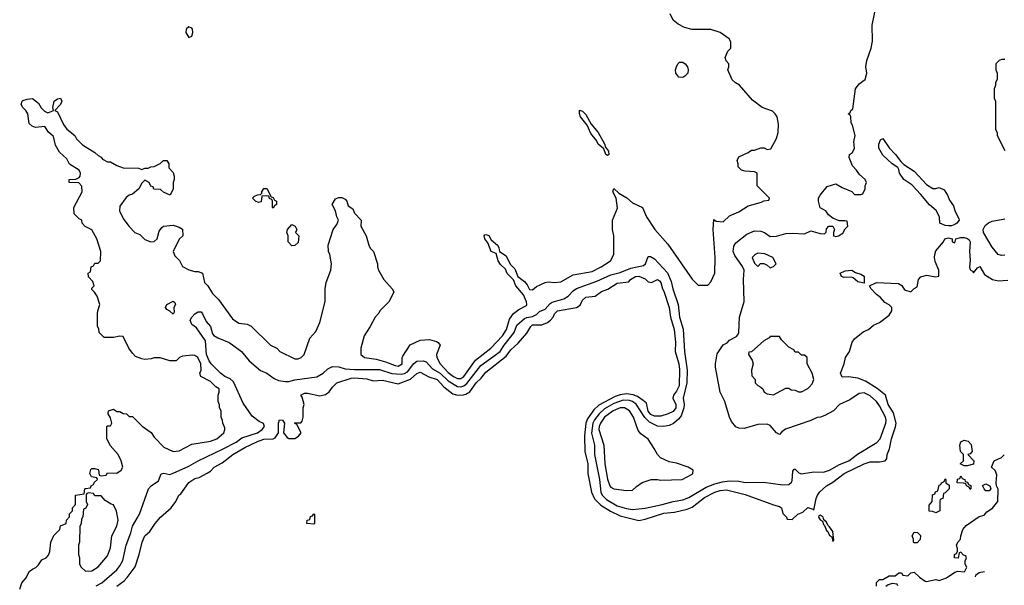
# Model space of a CAD drawing. Header units: inches. Extents: x 2380053 to 2584298, y 380219 to 546618.
# Tile 428 of 656: x 2490409 to 2496707, y 434014 to 437632. Entities that reach past the tile are written whole.
import ezdxf

# ---------------------------------------------------------------- set-up
doc = ezdxf.new("R2010")
doc.units = ezdxf.units.IN
doc.header["$MEASUREMENT"] = 0
doc.layers.add('C4493', color=7, linetype='Continuous')

msp = doc.modelspace()

# ---------------------------------------------------------------- linework, layer by layer
at = {"layer": 'C4493', "color": 2}
for points, elevation in [([(2490899, 434010), (2490935.1, 434030), (2491030, 434114), (2491050, 434138.8), (2491067.9, 434172.1), (2491089.7, 434270.3), (2491119.5, 434350), (2491130, 434391.3), (2491174.5, 434470), (2491232, 434630), (2491249.2, 434650), (2491296.9, 434683.1), (2491314, 434726), (2491330, 434730.8), (2491370, 434722.8), (2491390, 434730.7), (2491490, 434775.8), (2491550, 434810.4), (2491710, 434886.7), (2491792.7, 434930), (2491830, 434956.4), (2491929.2, 434990), (2491960.9, 435010), (2491976, 435030), (2491969.3, 435049.3), (2491941.3, 435061.3), (2491896.8, 435096.8), (2491839.3, 435179.3), (2491775.9, 435315.9), (2491755.3, 435335.3), (2491720.7, 435350), (2491693, 435370), (2491634.7, 435430), (2491621.1, 435450), (2491604, 435490), (2491597.5, 435577.5), (2491540.2, 435660.2), (2491510, 435682), (2491499, 435710), (2491509.2, 435730), (2491530, 435750.7), (2491550, 435762.8), (2491570, 435762.8), (2491579.1, 435750), (2491601.1, 435701.1), (2491630.4, 435670), (2491642, 435622), (2491651.8, 435611.8), (2491676.1, 435596.1), (2491750, 435566), (2491770, 435552.7), (2491828, 435510), (2491877.6, 435450), (2491950, 435388.5), (2491990.3, 435370.3), (2492035.8, 435335.8), (2492064.6, 435324.6), (2492110, 435316.5), (2492130, 435317.6), (2492170, 435329), (2492310, 435346.7), (2492349.5, 435370), (2492380.4, 435399.6), (2492410, 435413.4), (2492450, 435410.5), (2492490, 435398.7), (2492550, 435393.8), (2492710, 435394.3), (2492790, 435369), (2492850, 435364.4), (2492870, 435369.1), (2492890, 435380.3), (2492930, 435432.7), (2492950, 435446.7), (2492990, 435450.4), (2493010, 435443.8), (2493050, 435399.3), (2493098.7, 435370), (2493150, 435320.9), (2493210, 435284.6), (2493230, 435283.1), (2493250, 435288.9), (2493270, 435305.7), (2493359.3, 435420.7), (2493482.4, 435510), (2493509.1, 435550.9), (2493571.6, 435630), (2493590, 435677.3), (2493638.8, 435721.2), (2493652.1, 435727.9), (2493690, 435734.3), (2493714.5, 435745.5), (2493734.2, 435765.8), (2493770, 435779.3), (2493802.6, 435817.4), (2493814.6, 435825.4), (2493890, 435845.3), (2493917.3, 435862.7), (2493950, 435898), (2493970, 435912.4), (2494100.7, 435959.3), (2494190, 435998.9), (2494250, 436014), (2494318.5, 436041.5), (2494399.6, 436060.4), (2494412.3, 436070), (2494430, 436118), (2494444, 436116), (2494470, 436102), (2494552.9, 436012.9), (2494576.9, 435956.9), (2494587.2, 435910), (2494620.4, 435810), (2494630.7, 435730), (2494652.2, 435652.2), (2494662, 435510), (2494678, 435390), (2494676.5, 435310), (2494652.7, 435210), (2494659.3, 435170), (2494658, 435150), (2494641.1, 435098.9), (2494623.4, 435076.6), (2494590.7, 435049.3), (2494563.5, 435036.5), (2494530, 435029.3), (2494490, 435032.3), (2494438, 435058), (2494408, 435088), (2494352.5, 435172.5), (2494330, 435189.7), (2494310, 435195.9), (2494270, 435197.3), (2494210, 435175.9), (2494150, 435142.4), (2494115.3, 435110), (2494086.6, 435073.4), (2494074.7, 435050), (2494066, 434986), (2494086.7, 434910), (2494086.7, 434850), (2494118.5, 434690), (2494127.4, 434610), (2494134.9, 434590), (2494162.2, 434562.2), (2494230, 434522.6), (2494290, 434505.3), (2494330, 434499.3), (2494410, 434507.7), (2494518, 434530), (2494590, 434550.7), (2494650, 434560.7), (2494690, 434576.3), (2494799.3, 434640.7), (2494856.4, 434663.6), (2494904.4, 434675.6), (2494950, 434681.6), (2495010, 434679.1), (2495050, 434670.7), (2495166.3, 434673.7), (2495290, 434656.3), (2495330, 434658.8), (2495346.8, 434673.2), (2495350, 434682), (2495355.3, 434744.7), (2495364, 434756), (2495370, 434756), (2495393.3, 434733.3), (2495410, 434726.7), (2495490, 434740.4), (2495550, 434738.4), (2495589.7, 434750.3), (2495654.2, 434785.8), (2495713.2, 434810), (2495768, 434852), (2495892.7, 434927.3), (2495914, 434950), (2495949.6, 435050), (2495951.6, 435070), (2495947, 435090), (2495910, 435161.2), (2495890, 435189.3), (2495850, 435225.2), (2495810, 435245.2), (2495779.8, 435240.2), (2495719.8, 435200.2), (2495654, 435170), (2495614, 435130), (2495559.6, 435100.4), (2495531.6, 435088.4), (2495510, 435088), (2495470, 435068), (2495308, 435012), (2495284, 434996), (2495270, 434978), (2495250, 434988.7), (2495210, 435035.3), (2495190, 435044), (2495130, 435042), (2495043.6, 435016.4), (2495010, 435018), (2494990, 435028), (2494962, 435062), (2494949, 435090), (2494919, 435190), (2494889.4, 435249.4), (2494859, 435410), (2494859, 435430), (2494870, 435494), (2494910, 435552), (2494934.6, 435565.4), (2494950, 435582), (2494994, 435606), (2495003.1, 435616.9), (2495008.7, 435630), (2495014, 435730), (2495042.7, 435830), (2495039.3, 435970), (2495044, 436030), (2495033.6, 436053.6), (2494984.1, 436124.1), (2494974, 436150), (2494976.5, 436183.5), (2494990, 436204.7), (2495060.2, 436259.8), (2495110, 436282), (2495150, 436278), (2495174, 436270), (2495210, 436244.7), (2495250, 436246.8), (2495310, 436264), (2495350, 436267.3), (2495430, 436262), (2495470, 436282), (2495530, 436264.7), (2495558, 436262), (2495567.3, 436272.7), (2495570, 436294), (2495586, 436310), (2495610, 436312), (2495622, 436290), (2495614, 436270), (2495614, 436250), (2495630, 436244.7), (2495646, 436250), (2495674.6, 436265.4), (2495690, 436294), (2495706, 436310), (2495702, 436342), (2495690, 436346), (2495650, 436346), (2495610, 436362), (2495583.1, 436383.1), (2495566, 436410), (2495530, 436428), (2495519, 436470), (2495519, 436490), (2495528.7, 436510), (2495574.6, 436565.4), (2495630, 436582), (2495670, 436558), (2495732.7, 436532.7), (2495750, 436514), (2495790, 436514), (2495802, 436518), (2495818, 436550), (2495818, 436570), (2495826, 436590), (2495818, 436610), (2495781.2, 436641.2), (2495762, 436670), (2495736.5, 436696.5), (2495715.3, 436750), (2495718, 436770), (2495737.2, 436782.8), (2495748.7, 436810), (2495744, 436850), (2495754, 436890), (2495736.4, 436956.4), (2495727.3, 436972.7), (2495726, 437010), (2495722, 437022), (2495708, 437030), (2495722, 437038), (2495726, 437050), (2495738, 437062), (2495755.1, 437190), (2495779, 437221), (2495818, 437250), (2495828.7, 437290), (2495822, 437330), (2495828.7, 437370), (2495855.3, 437450), (2495864.7, 437495.3), (2495863.2, 437596.8), (2495889, 437730)], 38), ([(2490409, 433990), (2490422, 434030), (2490450, 434062), (2490470, 434102), (2490490, 434118), (2490512.7, 434127.3), (2490530, 434144.7), (2490550, 434176), (2490578, 434190), (2490593.6, 434206.4), (2490602, 434230), (2490608, 434290), (2490628.4, 434331.6), (2490666, 434370), (2490670, 434394), (2490706, 434410), (2490708.7, 434431.3), (2490727.3, 434452.7), (2490728.4, 434471.6), (2490746, 434490), (2490746, 434510), (2490766, 434530), (2490766, 434590), (2490822, 434598), (2490826, 434630), (2490830, 434634), (2490862, 434638), (2490866, 434650), (2490882, 434658), (2490887.3, 434672.7), (2490906, 434690), (2490902, 434702), (2490868.4, 434708.4), (2490858, 434730), (2490864.7, 434755.3), (2490870, 434762), (2490890, 434762), (2490910, 434754), (2490914, 434750), (2490918, 434718), (2490930, 434714), (2490962, 434718), (2490970, 434734), (2491030, 434732), (2491058, 434750), (2491068, 434770), (2491058, 434810), (2491038, 434850), (2490987.3, 434907.3), (2490967.3, 434952.7), (2490966, 435030), (2490970, 435034), (2490990, 435034), (2490998, 435050), (2490990, 435086), (2490975.3, 435110), (2490978, 435130), (2491010, 435141), (2491030, 435126), (2491050, 435124.7), (2491070, 435112), (2491091.6, 435111.6), (2491110, 435094), (2491130, 435094), (2491191.6, 435031.6), (2491250.7, 434990.7), (2491270, 434962), (2491330, 434898), (2491390, 434870.8), (2491430, 434874.8), (2491510, 434916), (2491630, 434936), (2491670, 434951.3), (2491715.3, 434990), (2491722, 435010), (2491720.4, 435020.4), (2491708, 435050), (2491707.3, 435067.3), (2491698, 435090), (2491698, 435130), (2491688, 435150), (2491687.3, 435167.3), (2491678, 435190), (2491678, 435230), (2491686, 435250), (2491686, 435270), (2491663.1, 435283.1), (2491630, 435318), (2491568, 435350), (2491562, 435370), (2491569.2, 435390.8), (2491567, 435430), (2491549.2, 435470), (2491530, 435483.7), (2491514.4, 435485.6), (2491450, 435479), (2491432, 435470), (2491410, 435448.7), (2491370, 435448.7), (2491308.4, 435468.4), (2491270, 435468.7), (2491250, 435462), (2491210, 435458), (2491190, 435462), (2491150, 435478), (2491130, 435498), (2491108, 435530), (2491070, 435606), (2491050, 435608), (2491010, 435598), (2490950, 435598), (2490918, 435630), (2490914.6, 435654.6), (2490906, 435670), (2490906, 435750), (2490908, 435770), (2490922, 435810), (2490904, 435864), (2490888.4, 435888.4), (2490870, 435906), (2490870, 435914), (2490886, 435930), (2490876.4, 435956.4), (2490850, 435986), (2490846, 436010), (2490862, 436018), (2490866, 436050), (2490882, 436058), (2490890, 436074), (2490910, 436074), (2490926, 436090), (2490928, 436150), (2490902, 436230), (2490870, 436288), (2490828.9, 436308.9), (2490808, 436330), (2490806, 436350), (2490790, 436358), (2490758, 436390), (2490755.3, 436430), (2490808, 436530), (2490807.3, 436567.3), (2490787.3, 436587.3), (2490726, 436590), (2490726, 436610), (2490768.4, 436611.6), (2490790, 436622), (2490795.3, 436630), (2490797.2, 436650), (2490789, 436670), (2490726.6, 436706.6), (2490710, 436742), (2490664.7, 436784.7), (2490639, 436830), (2490625.2, 436885.2), (2490593.2, 436913.2), (2490570, 436948), (2490510, 436941.2), (2490488, 436950), (2490470, 436968), (2490461.2, 437030), (2490449.2, 437050), (2490429.6, 437069.6), (2490419.3, 437090), (2490424, 437110), (2490430, 437114.8), (2490456, 437124), (2490490, 437126.8), (2490530, 437098), (2490547.3, 437067.3), (2490567.1, 437047.1), (2490590, 437036), (2490626, 437050), (2490622, 437070), (2490630, 437111.3), (2490650, 437126), (2490670.7, 437130.7), (2490678.8, 437110), (2490670.8, 437090), (2490634, 437050), (2490650, 437042), (2490690, 436962), (2490710, 436932), (2490762, 436890), (2490772, 436870), (2490810, 436832), (2490890, 436782), (2490910, 436762), (2490930, 436752), (2490939.6, 436739.6), (2490970, 436722), (2490990, 436722), (2491030, 436698), (2491070, 436684.7), (2491170, 436682), (2491190, 436674), (2491210, 436682), (2491230, 436682), (2491248.9, 436691.1), (2491270, 436692), (2491308.4, 436711.6), (2491328.7, 436731.3), (2491350, 436732), (2491362, 436710), (2491363.6, 436683.6), (2491390, 436654), (2491398, 436630), (2491398, 436610), (2491391.3, 436590), (2491391.3, 436550), (2491371.1, 436508.9), (2491328.4, 436528.4), (2491310, 436546), (2491267.3, 436547.3), (2491262, 436562), (2491247.3, 436567.3), (2491238, 436590), (2491210, 436606), (2491190, 436586), (2491171.1, 436548.9), (2491130, 436515.3), (2491110, 436509), (2491090, 436495.3), (2491050, 436438), (2491047.7, 436410), (2491070, 436361), (2491107.3, 436310), (2491144.7, 436270), (2491177.3, 436257.3), (2491210, 436226), (2491248.4, 436211.6), (2491270, 436212), (2491288, 436230), (2491302, 436278), (2491318, 436302), (2491329.3, 436310.7), (2491390, 436318), (2491430, 436304.7), (2491450, 436292), (2491452, 436250), (2491430, 436228), (2491391.3, 436150), (2491402, 436122), (2491430.9, 436090.9), (2491450, 436052), (2491490.9, 436030.9), (2491530, 436021), (2491550, 436021), (2491578, 436010), (2491592, 435950), (2491612, 435930), (2491641.4, 435881.4), (2491681, 435841), (2491770, 435718), (2491810, 435691.3), (2491863.6, 435683.6), (2491890, 435672), (2492014, 435550), (2492054, 435530), (2492074, 435510), (2492170, 435462), (2492190, 435462), (2492210, 435472), (2492228, 435490), (2492264.7, 435595.3), (2492303.1, 435636.9), (2492330, 435694), (2492364, 435830), (2492364, 435910), (2492369, 435950), (2492399, 436030), (2492404, 436070), (2492393.2, 436130), (2492384, 436150), (2492382, 436190), (2492415.3, 436290), (2492438, 436322), (2492448, 436350), (2492438, 436370), (2492428.7, 436410), (2492408.7, 436450), (2492430, 436486), (2492450, 436494.8), (2492470, 436494.8), (2492490, 436484.7), (2492501, 436470), (2492510, 436442), (2492541, 436421), (2492550, 436394), (2492594, 436350), (2492592, 436310), (2492624.7, 436250), (2492642, 436190), (2492652, 436170), (2492671.3, 436150), (2492698, 436070), (2492698, 436050), (2492704.7, 436030), (2492738, 435970), (2492792, 435910), (2492802, 435890), (2492772, 435830), (2492712, 435770), (2492705.4, 435754.6), (2492682, 435730), (2492650.9, 435669.1), (2492612, 435610), (2492592, 435530), (2492592, 435490), (2492614, 435470), (2492690, 435460.7), (2492750, 435443.8), (2492810, 435419.3), (2492830, 435416.3), (2492855.1, 435430), (2492856, 435470), (2492860.1, 435479.9), (2492907, 435553), (2492970, 435582.8), (2493030, 435586), (2493074.4, 435574.4), (2493086.4, 435566.4), (2493098, 435550), (2493074.9, 435490), (2493078.4, 435470), (2493099.5, 435430), (2493150, 435374.9), (2493183.1, 435350), (2493210, 435337.4), (2493230, 435337.4), (2493251.1, 435350), (2493325.5, 435454.5), (2493422.9, 435530), (2493498, 435610), (2493523, 435650), (2493542.9, 435717.1), (2493568.2, 435751.8), (2493601.1, 435778.9), (2493650, 435802.8), (2493653.6, 435810), (2493650, 435828), (2493631.8, 435871.8), (2493583.7, 435930), (2493566.8, 435966.8), (2493527.7, 436007.7), (2493516.2, 436036.2), (2493485.6, 436065.6), (2493469.6, 436089.6), (2493456.5, 436136.5), (2493426, 436150), (2493403.7, 436203.7), (2493383.7, 436230), (2493381.2, 436250), (2493384.8, 436255.2), (2493390, 436257.3), (2493410.4, 436250.4), (2493424, 436224), (2493466, 436190), (2493474, 436174), (2493478, 436150), (2493520.7, 436120.7), (2493547.5, 436067.5), (2493577.1, 436037.1), (2493596, 435990), (2493638, 435958), (2493655.9, 435935.9), (2493670, 435906), (2493690, 435904.7), (2493714.6, 435925.4), (2493770, 435951.3), (2493790, 435956), (2493830.9, 435950.9), (2493870, 435954.8), (2493950, 436000.5), (2494070, 436021.6), (2494129, 436050), (2494188.7, 436090), (2494208.7, 436130), (2494208.7, 436250), (2494202, 436290), (2494202, 436350), (2494233.2, 436426.8), (2494224, 436490), (2494204, 436530), (2494209.1, 436550.9), (2494242, 436522), (2494292.5, 436492.5), (2494330, 436461), (2494392, 436430), (2494418, 436370), (2494471, 436290), (2494555.2, 436195.2), (2494710, 435972), (2494750, 435934), (2494810, 435934), (2494830, 435954), (2494855.3, 436010), (2494858, 436110), (2494845.2, 436290), (2494850, 436354), (2494863.6, 436343.6), (2494910, 436338), (2494950, 436378), (2495010, 436402.8), (2495070, 436441), (2495154.6, 436465.4), (2495170, 436474), (2495202, 436478), (2495206, 436490), (2495126, 436570), (2495126, 436650), (2495110, 436658), (2495050, 436662), (2495026, 436670), (2495006, 436690), (2495006, 436710), (2494998, 436730), (2495010, 436754), (2495070, 436782), (2495090, 436798), (2495110, 436798), (2495150, 436811.3), (2495171.1, 436811.1), (2495190, 436802), (2495214.6, 436805.4), (2495250, 436872), (2495261.2, 436910), (2495263.1, 436963.1), (2495254, 437010), (2495242, 437030), (2495225.6, 437045.6), (2495158, 437070), (2495097.5, 437117.5), (2495012.5, 437212.5), (2494987.2, 437227.2), (2494967, 437247), (2494938, 437310), (2494946, 437330), (2494946, 437350), (2494928.4, 437368.4), (2494922, 437390), (2494938, 437430), (2494958, 437450), (2494958, 437490), (2494948.4, 437508.4), (2494890, 437548.7), (2494830, 437568.7), (2494710, 437568.7), (2494662, 437582), (2494622, 437602), (2494590, 437628), (2494569, 437669)], 42), ([(2496710, 437378), (2496690, 437378), (2496674, 437370), (2496654, 437350), (2496654, 437310), (2496662, 437290), (2496662, 437250), (2496652, 437230), (2496652, 437210), (2496642, 437190), (2496642, 437130), (2496652, 437110), (2496652, 436930), (2496662, 436910), (2496662, 436890), (2496710, 436794)], 38), ([(2496710, 436125.3), (2496690, 436122.7), (2496668.9, 436128.9), (2496630, 436176.2), (2496575.4, 436270), (2496572.8, 436290), (2496585.4, 436314.6), (2496607.1, 436332.9), (2496630, 436342.3), (2496710, 436357)], 34), ([(2491031.1, 434008.9), (2491076.6, 434043.4), (2491095.8, 434064.2), (2491147.3, 434132.7), (2491173.2, 434210), (2491192.3, 434290), (2491210, 434331), (2491241.2, 434358.8), (2491275.3, 434410), (2491308.7, 434450), (2491379, 434510), (2491408, 434550), (2491428, 434590), (2491440.4, 434599.6), (2491490, 434671.3), (2491530, 434698), (2491556.4, 434703.6), (2491609.2, 434730.8), (2491630, 434744.7), (2491654, 434770), (2491703.6, 434796.4), (2491773.2, 434850), (2491850, 434894.9), (2491930, 434934), (2491970, 434947.7), (2492030, 434950.8), (2492042.7, 434957.3), (2492064, 434990), (2492063.7, 435050), (2492070, 435071.3), (2492091, 435071), (2492102, 435050), (2492096, 434990), (2492120.4, 434960.4), (2492130, 434954), (2492170, 434954), (2492192.9, 434967.1), (2492208.7, 434990), (2492182, 435042), (2492166, 435050), (2492170, 435054), (2492207.3, 435052.7), (2492216.4, 435063.6), (2492222, 435090), (2492222, 435150), (2492228.7, 435170), (2492216.4, 435216.4), (2492208, 435230), (2492230, 435242), (2492250, 435242), (2492330, 435226), (2492365.6, 435234.4), (2492389.4, 435250.6), (2492410, 435282), (2492438, 435310), (2492530, 435339.3), (2492550, 435341.6), (2492630, 435333.7), (2492670, 435321.3), (2492730, 435325.5), (2492830, 435301.6), (2492910, 435333.4), (2492950, 435367.7), (2492970, 435376.4), (2493026.4, 435346.4), (2493079.3, 435330), (2493123, 435283), (2493179.3, 435239.3), (2493210, 435230.3), (2493248.4, 435231.6), (2493263.5, 435236.5), (2493287.6, 435252.4), (2493329.7, 435310), (2493361.7, 435338.3), (2493390, 435376.3), (2493521.3, 435478.7), (2493550, 435520.7), (2493598.3, 435561.7), (2493654, 435626), (2493679.3, 435670), (2493690, 435679.1), (2493750, 435679.1), (2493785.4, 435694.6), (2493804.5, 435710), (2493820.9, 435730), (2493830, 435751), (2493849, 435770), (2493970, 435790.8), (2493994.8, 435805.2), (2494010, 435838), (2494030, 435856.3), (2494090, 435862.8), (2494130, 435893), (2494172.3, 435907.7), (2494230, 435947.3), (2494305.2, 435954.8), (2494315.3, 435970), (2494348.7, 435990), (2494370, 435990.4), (2494410, 435974), (2494430, 435954.8), (2494450, 435950.8), (2494490, 435970.6), (2494501.4, 435961.4), (2494510.5, 435950), (2494520.7, 435910), (2494530, 435896), (2494564.4, 435790), (2494573.1, 435730), (2494596.5, 435650), (2494604.4, 435570), (2494601.3, 435510), (2494624.9, 435430), (2494630, 435394), (2494628.4, 435290), (2494610, 435255.1), (2494590.4, 435230), (2494586, 435210), (2494605.3, 435170), (2494605.7, 435150), (2494590, 435125.4), (2494557.3, 435110), (2494510, 435096), (2494470, 435096), (2494447.1, 435107.1), (2494430, 435127.6), (2494418, 435178), (2494396.9, 435196.9), (2494360.6, 435220.6), (2494332.7, 435232.7), (2494290, 435238.9), (2494250, 435233), (2494218.8, 435221.2), (2494113.7, 435166.3), (2494082.7, 435137.3), (2494041.8, 435078.2), (2494031.3, 435050), (2494021.3, 434970), (2494024.2, 434870), (2494043.1, 434790), (2494042.6, 434730), (2494066, 434610), (2494086.8, 434566.8), (2494126.6, 434526.6), (2494187.3, 434487.3), (2494250, 434458.9), (2494370, 434428.9), (2494410, 434437.3), (2494530, 434475.8), (2494597.4, 434482.6), (2494679.3, 434500.7), (2494710, 434514.6), (2494790, 434576.5), (2494856, 434610), (2494890, 434620.8), (2494930, 434623.6), (2495050, 434595.3), (2495230, 434527.7), (2495270, 434518), (2495282, 434510), (2495290, 434474), (2495314, 434450), (2495318, 434438), (2495350, 434434), (2495386, 434470), (2495418, 434482), (2495450, 434511.3), (2495482, 434502), (2495490, 434494), (2495504.5, 434570), (2495512, 434590), (2495528.1, 434611.9), (2495569.3, 434650), (2495610, 434673), (2495683.7, 434730), (2495810, 434790.4), (2495850, 434803.8), (2495910, 434802.8), (2495946, 434810), (2495956.4, 434823.6), (2495959, 434850), (2495973.8, 434886.2), (2495985.1, 434950), (2496012.2, 435027.8), (2496015.1, 435050), (2495997.8, 435117.8), (2495964.7, 435170), (2495947.3, 435230), (2495893.7, 435273.7), (2495818.8, 435318.8), (2495770, 435338), (2495710, 435347.3), (2495670, 435346), (2495659.3, 435370), (2495682.9, 435430), (2495692.3, 435470), (2495718, 435510), (2495735.1, 435570), (2495749.2, 435590), (2495805.6, 435634.4), (2495839.3, 435650), (2495870, 435677.3), (2495910, 435694.8), (2495970, 435741), (2495988.7, 435770), (2495988.7, 435790), (2495970, 435808.7), (2495943.2, 435823.2), (2495914.8, 435854.8), (2495890, 435874), (2495855.3, 435910), (2495846, 435930), (2495890, 435951.3), (2496030, 435944.7), (2496051.1, 435931.1), (2496070, 435904.7), (2496110, 435892), (2496130, 435912), (2496150, 435922), (2496159.3, 435970), (2496173.8, 435986.2), (2496210, 435998), (2496270, 435986), (2496288, 435992), (2496288, 436030), (2496264.7, 436084.7), (2496261.2, 436110), (2496264, 436130), (2496270, 436154), (2496318, 436210), (2496328, 436230), (2496350, 436236.3), (2496374, 436230), (2496374, 436210), (2496390, 436204.7), (2496398, 436230), (2496430, 436239.5), (2496450, 436239.5), (2496472.9, 436232.9), (2496483.4, 436223.4), (2496488.5, 436210), (2496484.2, 436150), (2496488.6, 436091.4), (2496484.4, 436050), (2496490, 436031.3), (2496503.5, 436023.5), (2496510, 436012), (2496536.4, 436043.6), (2496550, 436052), (2496581.6, 436001.6), (2496631.3, 435970), (2496670, 435961.3), (2496730, 435965.7)], 34), ([(2495890, 434008), (2495889, 434031), (2495909.1, 434050.9), (2495930, 434052), (2495970, 434074), (2496010, 434074), (2496032.7, 434092.7), (2496050, 434094), (2496058, 434078), (2496090, 434074), (2496110, 434094), (2496130, 434098), (2496165.4, 434065.4), (2496201, 434041), (2496210, 434038), (2496270, 434050.8), (2496290, 434044.7), (2496337.5, 434062.5), (2496390, 434098.8), (2496410, 434104), (2496450, 434101), (2496456, 434104), (2496468.7, 434130), (2496458, 434150), (2496458, 434170), (2496466, 434190), (2496462, 434202), (2496447.3, 434207.3), (2496430, 434226), (2496418, 434222), (2496412.7, 434187.3), (2496388.7, 434190), (2496388, 434210), (2496402, 434218), (2496407.3, 434232.7), (2496408, 434250), (2496402, 434270), (2496409.1, 434290.9), (2496428, 434310), (2496428.7, 434330), (2496442, 434370), (2496463.1, 434396.9), (2496545.6, 434454.4), (2496578, 434462), (2496596.4, 434483.6), (2496632.1, 434507.9), (2496665.2, 434550), (2496668.4, 434628.4), (2496658, 434650), (2496655.3, 434670), (2496660.4, 434720.4), (2496648.4, 434748.4), (2496626, 434770), (2496642, 434810), (2496690, 434831), (2496706.9, 434847.9)], 30), ([(2496581.7, 434100.2), (2496547.1, 434092.9), (2496523.5, 434076.5), (2496520.7, 434068.9)], 30), ([(2496026, 434010), (2496022, 434022), (2495990, 434026), (2495963.6, 434016.4), (2495950, 434006)], 30)]:
    msp.add_lwpolyline(points, dxfattribs=dict(at, elevation=elevation))
for points, elevation in [([(2491490, 437585.2), (2491474.8, 437570), (2491471, 437550), (2491490, 437518), (2491510, 437526), (2491517, 437550), (2491514, 437570), (2491510, 437577.2)], 46), ([(2494650, 437261.6), (2494624.9, 437264.9), (2494607.3, 437290), (2494605.1, 437310), (2494609.6, 437330.4), (2494619.3, 437350), (2494630, 437359.1), (2494650, 437360.5), (2494666.8, 437350), (2494680.5, 437330), (2494684.9, 437310), (2494682, 437290), (2494664, 437270)], 42), ([(2494170, 436762), (2494158, 436770), (2494144.7, 436804.7), (2494110, 436835.3), (2494098.4, 436858.4), (2494063.3, 436903.3), (2494038, 436958), (2493996, 437010), (2493989.3, 437030.7), (2493990, 437052), (2494010, 437046), (2494030, 437026), (2494064, 436964), (2494110.3, 436910.3), (2494150, 436838), (2494155.3, 436815.3), (2494176, 436790), (2494178, 436770)], 42), ([(2496270, 436551.3), (2496290, 436558), (2496323.6, 436543.6), (2496344.7, 436510), (2496356.9, 436476.9), (2496381.4, 436441.4), (2496390.9, 436410.9), (2496417.3, 436357.3), (2496418.8, 436350), (2496403, 436330), (2496390, 436321.3), (2496370, 436312.8), (2496350, 436312.8), (2496330, 436315.6), (2496294, 436330), (2496292.3, 436370), (2496271.6, 436411.6), (2496227.9, 436447.9), (2496174.2, 436514.2), (2496115.1, 436575.1), (2496063.7, 436610), (2496037, 436650), (2496033.6, 436673.6), (2496025.6, 436685.6), (2495990, 436709.3), (2495930, 436765.2), (2495905.1, 436810), (2495905.4, 436834.6), (2495916.4, 436863.6), (2495930, 436872), (2495970, 436812), (2496012, 436770), (2496045.4, 436725.4), (2496065.4, 436705.4), (2496130, 436662), (2496210, 436578), (2496250, 436552)], 34), ([(2492030, 436426), (2492026, 436430), (2492026, 436470), (2492022, 436482), (2492007.3, 436487.3), (2492002, 436502), (2491990, 436506), (2491958, 436502), (2491952.7, 436467.3), (2491936.9, 436463.1), (2491918, 436470), (2491898, 436490), (2491910, 436502), (2491930, 436512), (2491950, 436514), (2491958, 436522), (2491958, 436530), (2491970, 436551.3), (2491990, 436551), (2492018, 436498), (2492030, 436494), (2492038, 436478), (2492051.1, 436471.1), (2492052, 436450), (2492038, 436442)], 42), ([(2492150, 436186), (2492126, 436210), (2492126, 436250), (2492118, 436270), (2492122, 436290), (2492150, 436322), (2492172, 436310), (2492182, 436290), (2492174, 436270), (2492194, 436250), (2492190, 436206), (2492170, 436188)], 42), ([(2495130, 436138), (2495114, 436130), (2495094, 436110), (2495110, 436074), (2495130, 436054), (2495148.4, 436071.6), (2495170, 436072), (2495190, 436062), (2495210, 436044.7), (2495230, 436052), (2495248, 436070), (2495226, 436110), (2495174.6, 436134.6)], 38), ([(2495810, 435946), (2495770, 435955.3), (2495740.4, 435980.4), (2495730, 435984), (2495682.7, 435982.7), (2495666, 435990), (2495658, 436010), (2495690, 436026), (2495732, 436030), (2495755.3, 436015.3), (2495790, 436004.7), (2495810.7, 435990.7)], 34), ([(2491390, 435748.7), (2491368.4, 435768.4), (2491350, 435778), (2491342, 435790), (2491350, 435810.8), (2491391.1, 435831.1), (2491402, 435822), (2491404.7, 435810), (2491396, 435790), (2491398, 435762)], 38), ([(2495270, 435606), (2495210, 435606), (2495203.6, 435596.4), (2495170, 435578), (2495090, 435508), (2495074, 435506), (2495072, 435490), (2495094.4, 435454.4), (2495101, 435430), (2495091.3, 435390), (2495092.7, 435352.7), (2495114, 435330), (2495114, 435310), (2495131.6, 435291.6), (2495150, 435282), (2495162, 435270), (2495172, 435250), (2495190, 435238), (2495230, 435232), (2495250, 435242), (2495310, 435274), (2495330, 435274), (2495343.6, 435263.6), (2495370, 435262), (2495390, 435252), (2495410, 435252), (2495450, 435272), (2495459, 435281), (2495478, 435302), (2495488, 435330), (2495478, 435370), (2495446, 435430), (2495446, 435470), (2495430, 435486), (2495410, 435486), (2495390, 435506), (2495370, 435506), (2495360.4, 435520.4), (2495330, 435538), (2495283.1, 435583.1)], 38), ([(2494278, 435150), (2494250, 435149.5), (2494204.9, 435130), (2494150, 435089.5), (2494124.2, 435050), (2494115.3, 435030), (2494113.7, 435010), (2494145.7, 434910), (2494152, 434790), (2494170, 434692), (2494184, 434650), (2494190, 434641), (2494210, 434631), (2494290, 434621), (2494330, 434622), (2494353.6, 434646.4), (2494390, 434671.3), (2494448.9, 434691.1), (2494490, 434691.3), (2494510, 434686), (2494646, 434690), (2494710, 434724.7), (2494715.3, 434730), (2494718, 434750), (2494686, 434770), (2494610, 434795.3), (2494563.1, 434803.1), (2494508.9, 434828.9), (2494488, 434850), (2494468, 434890), (2494430, 434948), (2494382.9, 434982.9), (2494364.5, 435004.5), (2494335.1, 435090), (2494309, 435130)], 42), ([(2496450, 434778), (2496426, 434790), (2496446, 434810), (2496446, 434850), (2496428, 434870), (2496422, 434910), (2496430, 434932), (2496450, 434942), (2496475.3, 434935.3), (2496494.4, 434914.4), (2496501, 434870), (2496490, 434855.3), (2496474, 434850), (2496512, 434810), (2496510, 434788.7), (2496470, 434778)], 30), ([(2496270, 434478), (2496250, 434486), (2496227.3, 434487.3), (2496227.3, 434527.3), (2496246, 434550), (2496247.3, 434592.7), (2496262, 434598), (2496267.3, 434612.7), (2496282, 434618), (2496290, 434654), (2496302, 434658), (2496306, 434670), (2496322, 434678), (2496330, 434694), (2496334, 434690), (2496334, 434670), (2496354, 434654), (2496354, 434630), (2496330, 434606), (2496318, 434602), (2496314, 434570), (2496298, 434562), (2496294, 434550), (2496294, 434490), (2496290, 434488)], 30), ([(2496490, 434626), (2496482, 434642), (2496466, 434650), (2496462, 434662), (2496447.3, 434667.3), (2496406, 434670), (2496407.3, 434692.7), (2496422, 434698), (2496430, 434714), (2496438, 434698), (2496454, 434690), (2496458, 434678), (2496472.7, 434672.7), (2496478, 434658), (2496492.7, 434652.7), (2496494, 434630)], 30), ([(2496590, 434618), (2496578, 434630), (2496567.3, 434652.7), (2496590, 434662), (2496614, 434650), (2496622, 434630), (2496610, 434618)], 30), ([(2490850, 434606), (2490838, 434602), (2490834, 434590), (2490834, 434550), (2490842, 434530), (2490832.7, 434507.3), (2490818, 434502), (2490812.7, 434452.7), (2490803.6, 434436.4), (2490802, 434410), (2490794, 434390), (2490792, 434290), (2490784.7, 434270), (2490784.7, 434210), (2490792, 434190), (2490792, 434150), (2490802, 434130), (2490830, 434104.7), (2490870, 434106.8), (2490910, 434131.3), (2490970, 434202), (2490990, 434254), (2490999, 434330), (2491030, 434392), (2491039.3, 434430), (2491029.1, 434489.1), (2491010, 434528), (2490993.2, 434533.2), (2490956.4, 434556.4), (2490930, 434586), (2490890, 434586), (2490882, 434602)], 42), ([(2492290, 434406), (2492246, 434410), (2492248, 434430), (2492266, 434434), (2492270, 434454), (2492282, 434458), (2492290, 434471.3), (2492294, 434470), (2492294, 434410)], 30), ([(2495530, 434462), (2495522, 434458), (2495518, 434450), (2495530, 434432), (2495544.7, 434424.7), (2495550, 434402), (2495556.9, 434396.9), (2495570, 434364.7), (2495578, 434358), (2495590, 434332), (2495603.6, 434323.6), (2495610, 434294), (2495616.4, 434303.6), (2495610, 434358), (2495590, 434388), (2495578, 434398), (2495570, 434418), (2495553.6, 434433.6), (2495548, 434450)], 34), ([(2496130, 434286), (2496126, 434290), (2496126, 434310), (2496118, 434330), (2496130, 434354), (2496152.7, 434352.7), (2496171.6, 434331.6), (2496170, 434306), (2496150, 434286)], 30)]:
    msp.add_lwpolyline(points, close=True, dxfattribs=dict(at, elevation=elevation))

doc.saveas('drawing.dxf')
